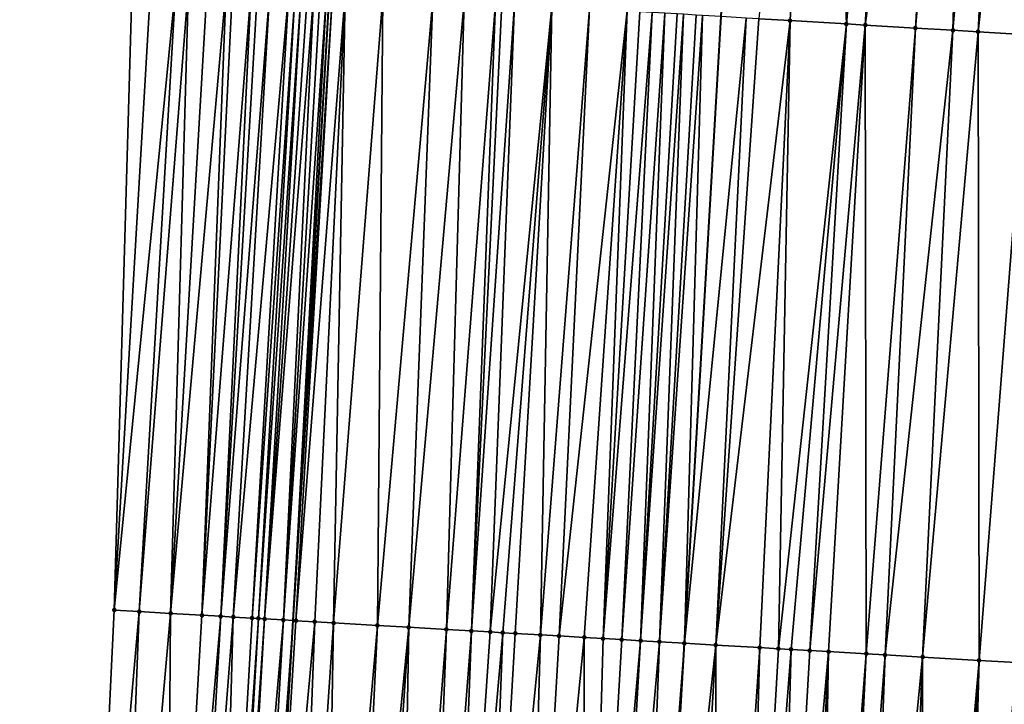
# Model space of a CAD drawing. Header units: feet. Extents: x 2004186 to 2014793, y 836912 to 864902.
# Tile 281 of 656: x 2010704 to 2010736, y 845560 to 845582. Entities that reach past the tile are written whole.
import ezdxf

# ---------------------------------------------------------------- set-up
doc = ezdxf.new("R2010")
doc.units = ezdxf.units.FT
doc.header["$LTSCALE"] = 100
doc.header["$MEASUREMENT"] = 0
for name, color, linetype, lineweight in [('EP_Travel Lane', 5, 'Continuous', 40), ('GPL_Skip Line', 2, 'Continuous', 40), ('Road Shots', 4, 'Continuous', 200), ('Road X-Section', 30, 'Continuous', 13)]:
    doc.layers.add(name, color=color, linetype=linetype, lineweight=lineweight)
doc.layers.add('I-77 SB_MM21-27-Surface-Border', color=7, linetype='Continuous')
doc.layers.add('I-77 SB_MM21-27-Surface-TIN', color=7, linetype='Continuous')

msp = doc.modelspace()

# ---------------------------------------------------------------- linework, layer by layer
at = {"layer": 'EP_Travel Lane'}
msp.add_polyline3d([(2010708.433583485, 845482.8447857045, 423.331041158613), (2010709.603864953, 845502.7657125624, 423.4429845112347), (2010710.740362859, 845522.7330373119, 423.5690305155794), (2010711.876820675, 845542.699657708, 423.6995155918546), (2010713.01924031, 845562.68085148, 423.8258673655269), (2010714.175004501, 845582.669150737, 423.9571467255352), (2010715.337450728, 845602.634751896, 424.0728528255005), (2010716.499916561, 845622.6006898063, 424.1828451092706), (2010717.606310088, 845642.422534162, 424.3100150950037), (2010718.599405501, 845662.2086206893, 424.4149634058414), (2010719.538834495, 845682.1855842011, 424.5395861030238), (2010720.478288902, 845702.1630881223, 424.6516347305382), (2010721.341848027, 845721.9399504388, 424.7503483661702), (2010722.058962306, 845741.7120299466, 424.8488383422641), (2010722.705964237, 845761.7021075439, 425.0050166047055), (2010723.352962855, 845781.692082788, 425.1876852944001)], dxfattribs=at)
at = {"layer": 'GPL_Skip Line'}
msp.add_polyline3d([(2010720.8504467, 845482.1082827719, 423.452665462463), (2010722.03700371, 845502.0505677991, 423.5822297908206), (2010723.18372702, 845522.016981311, 423.7154818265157), (2010724.330414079, 845541.9827636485, 423.8867341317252), (2010725.483367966, 845561.9555772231, 424.0444774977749), (2010726.651727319, 845581.9317195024, 424.1874303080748), (2010727.828989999, 845601.896117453, 424.3596756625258), (2010729.006278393, 845621.8609514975, 424.4757996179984), (2010730.11752413, 845641.7574909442, 424.6070502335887), (2010731.081970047, 845661.6407535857, 424.7523510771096), (2010731.966562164, 845681.6201051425, 424.8907261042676), (2010732.851164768, 845701.5996935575, 425.0427849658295), (2010733.673271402, 845721.480728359, 425.1797850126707), (2010734.369297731, 845741.3621570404, 425.2682750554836), (2010735.00175465, 845761.3516280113, 425.4473056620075), (2010735.63421341, 845781.3411571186, 425.6421618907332)], dxfattribs=at)
at = {"layer": 'I-77 SB_MM21-27-Surface-Border', "color": 3, "linetype": 'ByBlock', "lineweight": -2}
msp.add_polyline3d([(2010704.302425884, 845483.090605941, 423.1922684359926), (2010705.464752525, 845503.0045661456, 423.2964426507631), (2010706.411845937, 845522.9831623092, 423.4094223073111), (2010706.360537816, 845543.0182831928, 423.4942411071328), (2010707.314213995, 845563.0139898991, 423.6085658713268), (2010707.884048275, 845583.0421054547, 423.7135788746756), (2010708.661470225, 845603.0302174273, 423.8337783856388), (2010709.838233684, 845622.9953793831, 423.9527447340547), (2010710.747771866, 845642.7875953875, 424.0752631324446), (2010711.919909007, 845662.5127972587, 424.1972933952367), (2010713.024114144, 845682.4822968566, 424.3210133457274), (2010714.328141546, 845702.4433457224, 424.4318782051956), (2010715.342124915, 845722.1633961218, 424.5393728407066), (2010716.787004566, 845741.861752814, 424.6830599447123), (2010717.549640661, 845761.8488889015, 424.8390908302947), (2010717.712514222, 845781.8529040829, 425.009159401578)], dxfattribs=at)
at = {"layer": 'I-77 SB_MM21-27-Surface-TIN', "color": 128, "linetype": 'ByBlock', "lineweight": -2}
for points in [[(2010729.824469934, 845601.7782331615, 424.3921977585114), (2010727.849137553, 845581.8609070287, 424.2140481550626), (2010728.847399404, 845581.8019724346, 424.2248929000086)], [(2010729.824469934, 845601.7782331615, 424.3921977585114), (2010728.847399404, 845581.8019724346, 424.2248929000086), (2010730.644265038, 845581.695793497, 424.2553498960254)], [(2010732.419944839, 845601.6249030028, 424.434591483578), (2010729.824469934, 845601.7782331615, 424.3921977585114), (2010730.644265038, 845581.695793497, 424.2553498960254)], [(2010732.419944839, 845601.6249030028, 424.434591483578), (2010730.644265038, 845581.695793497, 424.2553498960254), (2010731.243221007, 845581.660413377, 424.2640474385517)], [(2010734.017159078, 845601.5305275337, 424.4629178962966), (2010732.419944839, 845601.6249030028, 424.434591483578), (2010731.243221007, 845581.660413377, 424.2640474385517)], [(2010734.017159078, 845601.5305275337, 424.4629178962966), (2010731.243221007, 845581.660413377, 424.2640474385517), (2010732.840433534, 845581.5660088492, 424.2937506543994)], [(2010734.616115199, 845601.4951499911, 424.4719319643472), (2010734.017159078, 845601.5305275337, 424.4629178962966), (2010732.840433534, 845581.5660088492, 424.2937506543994)], [(2010734.616115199, 845601.4951499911, 424.4719319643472), (2010732.840433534, 845581.5660088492, 424.2937506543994), (2010734.038347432, 845581.4952818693, 424.3073828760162)], [(2010735.814023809, 845601.4243332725, 424.4974367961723), (2010734.616115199, 845601.4951499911, 424.4719319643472), (2010734.038347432, 845581.4952818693, 424.3073828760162)], [(2010735.814023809, 845601.4243332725, 424.4974367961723), (2010734.038347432, 845581.4952818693, 424.3073828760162), (2010734.836955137, 845581.4481040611, 424.3194677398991)], [(2010737.01193293, 845601.3535252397, 424.5218879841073), (2010735.814023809, 845601.4243332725, 424.4974367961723), (2010734.836955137, 845581.4481040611, 424.3194677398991)], [(2010737.01193293, 845601.3535252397, 424.5218879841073), (2010734.836955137, 845581.4481040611, 424.3194677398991), (2010736.434167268, 845581.3536928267, 424.3499297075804)], [(2010708.482994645, 845583.0065624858, 423.7407000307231), (2010707.884048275, 845583.0421054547, 423.7135788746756), (2010707.314213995, 845563.0139898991, 423.6085658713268)], [(2010709.281592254, 845582.9592133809, 423.7721642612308), (2010708.482994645, 845583.0065624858, 423.7407000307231), (2010707.314213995, 845563.0139898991, 423.6085658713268)], [(2010709.281592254, 845582.9592133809, 423.7721642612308), (2010707.314213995, 845563.0139898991, 423.6085658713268), (2010708.112853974, 845562.9673608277, 423.6383250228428)], [(2010709.680893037, 845582.9355724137, 423.7840967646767), (2010709.281592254, 845582.9592133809, 423.7721642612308), (2010708.112853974, 845562.9673608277, 423.6383250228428)], [(2010709.680893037, 845582.9355724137, 423.7840967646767), (2010708.112853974, 845562.9673608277, 423.6383250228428), (2010709.111150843, 845562.9090209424, 423.6809120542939)], [(2010710.2798396, 845582.9000327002, 423.8108496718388), (2010709.680893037, 845582.9355724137, 423.7840967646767), (2010709.111150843, 845562.9090209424, 423.6809120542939)], [(2010710.878787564, 845582.864516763, 423.8349126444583), (2010710.2798396, 845582.9000327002, 423.8108496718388), (2010709.111150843, 845562.9090209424, 423.6809120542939)], [(2010710.878787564, 845582.864516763, 423.8349126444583), (2010709.111150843, 845562.9090209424, 423.6809120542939), (2010710.109451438, 845562.8507453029, 423.7170343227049)], [(2010711.078436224, 845582.8526669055, 423.844202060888), (2010710.878787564, 845582.864516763, 423.8349126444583), (2010710.109451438, 845562.8507453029, 423.7170343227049)], [(2010711.677387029, 845582.8171991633, 423.8628125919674), (2010711.078436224, 845582.8526669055, 423.844202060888), (2010710.109451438, 845562.8507453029, 423.7170343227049)], [(2010711.677387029, 845582.8171991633, 423.8628125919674), (2010710.109451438, 845562.8507453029, 423.7170343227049), (2010710.708432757, 845562.8157964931, 423.7370399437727)], [(2010711.877036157, 845582.8053572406, 423.8712043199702), (2010711.677387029, 845582.8171991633, 423.8628125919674), (2010710.708432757, 845562.8157964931, 423.7370399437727)], [(2010712.276331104, 845582.7816172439, 423.8943403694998), (2010711.877036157, 845582.8053572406, 423.8712043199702), (2010710.708432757, 845562.8157964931, 423.7370399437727)], [(2010712.276331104, 845582.7816172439, 423.8943403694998), (2010710.708432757, 845562.8157964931, 423.7370399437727), (2010711.107749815, 845562.7924314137, 423.7570054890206)], [(2010712.875270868, 845582.7459621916, 423.9341419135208), (2010712.276331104, 845582.7816172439, 423.8943403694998), (2010711.107749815, 845562.7924314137, 423.7570054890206)], [(2010712.875270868, 845582.7459621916, 423.9341419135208), (2010711.107749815, 845562.7924314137, 423.7570054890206), (2010711.70672384, 845562.7573568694, 423.7896631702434)], [(2010713.074919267, 845582.7341078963, 423.9439333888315), (2010712.875270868, 845582.7459621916, 423.9341419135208), (2010711.70672384, 845562.7573568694, 423.7896631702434)], [(2010713.074919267, 845582.7341078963, 423.9439333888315), (2010711.70672384, 845562.7573568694, 423.7896631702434), (2010711.906382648, 845562.745679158, 423.7991600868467)], [(2010713.274568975, 845582.7222758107, 423.951212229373), (2010713.074919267, 845582.7341078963, 423.9439333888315), (2010711.906382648, 845562.745679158, 423.7991600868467)], [(2010713.274568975, 845582.7222758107, 423.951212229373), (2010711.906382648, 845562.745679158, 423.7991600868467), (2010712.106042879, 845562.7340259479, 423.8061915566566)], [(2010713.474219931, 845582.7104648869, 423.9560969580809), (2010713.274568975, 845582.7222758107, 423.951212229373), (2010712.106042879, 845562.7340259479, 423.8061915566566)], [(2010713.673872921, 845582.6986884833, 423.9570762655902), (2010713.474219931, 845582.7104648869, 423.9560969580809), (2010712.106042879, 845562.7340259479, 423.8061915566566)], [(2010713.673872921, 845582.6986884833, 423.9570762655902), (2010712.106042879, 845562.7340259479, 423.8061915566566), (2010712.705029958, 845562.6991764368, 423.8162052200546)], [(2010713.873527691, 845582.6869422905, 423.9546377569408), (2010713.673872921, 845582.6986884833, 423.9570762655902), (2010712.705029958, 845562.6991764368, 423.8162052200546)], [(2010714.073181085, 845582.6751727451, 423.9548411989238), (2010713.873527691, 845582.6869422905, 423.9546377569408), (2010712.705029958, 845562.6991764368, 423.8162052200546)], [(2010714.073181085, 845582.6751727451, 423.9548411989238), (2010712.705029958, 845562.6991764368, 423.8162052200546), (2010713.01924031, 845562.68085148, 423.8258673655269)], [(2010714.073181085, 845582.6751727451, 423.9548411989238), (2010713.01924031, 845562.68085148, 423.8258673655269), (2010714.175004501, 845582.669150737, 423.9571467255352)], [(2010714.27283223, 845582.6633650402, 423.9593617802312), (2010714.175004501, 845582.669150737, 423.9571467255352), (2010713.01924031, 845562.68085148, 423.8258673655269)], [(2010714.27283223, 845582.6633650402, 423.9593617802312), (2010713.01924031, 845562.68085148, 423.8258673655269), (2010713.104351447, 845562.6758877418, 423.8284845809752)], [(2010714.672131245, 845582.6396940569, 423.9746900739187), (2010714.27283223, 845582.6633650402, 423.9593617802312), (2010713.104351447, 845562.6758877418, 423.8284845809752)], [(2010714.672131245, 845582.6396940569, 423.9746900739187), (2010713.104351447, 845562.6758877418, 423.8284845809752), (2010713.703331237, 845562.6409125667, 423.8511431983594)], [(2010714.672131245, 845582.6396940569, 423.9746900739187), (2010713.703331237, 845562.6409125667, 423.8511431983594), (2010714.302315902, 845562.6060214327, 423.8653451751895)], [(2010715.870040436, 845582.5688872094, 423.997357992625), (2010714.672131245, 845582.6396940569, 423.9746900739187), (2010714.302315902, 845562.6060214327, 423.8653451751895)], [(2010715.870040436, 845582.5688872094, 423.997357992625), (2010714.302315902, 845562.6060214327, 423.8653451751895), (2010715.699954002, 845562.5247331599, 423.8859680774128)], [(2010717.46725486, 845582.4745148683, 424.0234198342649), (2010715.870040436, 845582.5688872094, 423.997357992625), (2010715.699954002, 845562.5247331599, 423.8859680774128)], [(2010717.46725486, 845582.4745148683, 424.0234198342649), (2010715.699954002, 845562.5247331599, 423.8859680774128), (2010716.698268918, 845562.466704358, 423.8972522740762)], [(2010718.465511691, 845582.415495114, 424.0438990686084), (2010717.46725486, 845582.4745148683, 424.0234198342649), (2010716.698268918, 845562.466704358, 423.8972522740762)], [(2010718.465511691, 845582.415495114, 424.0438990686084), (2010716.698268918, 845562.466704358, 423.8972522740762), (2010717.896243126, 845562.3970061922, 423.9171934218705)], [(2010719.463772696, 845582.3565461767, 424.0563665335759), (2010718.465511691, 845582.415495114, 424.0438990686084), (2010717.896243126, 845562.3970061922, 423.9171934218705)], [(2010719.463772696, 845582.3565461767, 424.0563665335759), (2010717.896243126, 845562.3970061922, 423.9171934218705), (2010718.694894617, 845562.350575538, 423.9269868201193)], [(2010719.663425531, 845582.3447671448, 424.0576432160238), (2010719.463772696, 845582.3565461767, 424.0563665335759), (2010718.694894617, 845562.350575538, 423.9269868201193)], [(2010720.062728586, 845582.3211647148, 424.0652158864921), (2010719.663425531, 845582.3447671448, 424.0576432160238), (2010718.694894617, 845562.350575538, 423.9269868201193)], [(2010720.062728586, 845582.3211647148, 424.0652158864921), (2010718.694894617, 845562.350575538, 423.9269868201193), (2010719.293883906, 845562.3157641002, 423.9331693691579)], [(2010721.260642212, 845582.2504330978, 424.079372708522), (2010720.062728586, 845582.3211647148, 424.0652158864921), (2010719.293883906, 845562.3157641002, 423.9331693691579)], [(2010721.260642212, 845582.2504330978, 424.079372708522), (2010719.293883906, 845562.3157641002, 423.9331693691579), (2010719.693209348, 845562.2925435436, 423.9385922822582)], [(2010721.260642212, 845582.2504330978, 424.079372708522), (2010719.693209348, 845562.2925435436, 423.9385922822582), (2010720.092535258, 845562.2693310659, 423.9432022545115)], [(2010721.260642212, 845582.2504330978, 424.079372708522), (2010720.092535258, 845562.2693310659, 423.9432022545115), (2010720.891183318, 845562.2228412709, 423.9589467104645)], [(2010722.458549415, 845582.179592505, 424.1058583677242), (2010721.260642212, 845582.2504330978, 424.079372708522), (2010720.891183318, 845562.2228412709, 423.9589467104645)], [(2010722.458549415, 845582.179592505, 424.1058583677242), (2010720.891183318, 845562.2228412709, 423.9589467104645), (2010721.490170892, 845562.1880002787, 423.9681031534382)], [(2010723.656459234, 845582.108796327, 424.1273191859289), (2010722.458549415, 845582.179592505, 424.1058583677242), (2010721.490170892, 845562.1880002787, 423.9681031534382)], [(2010723.656459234, 845582.108796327, 424.1273191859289), (2010721.490170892, 845562.1880002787, 423.9681031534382), (2010722.288820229, 845562.1415325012, 423.9816320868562)], [(2010723.656459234, 845582.108796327, 424.1273191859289), (2010722.288820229, 845562.1415325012, 423.9816320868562), (2010722.887809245, 845562.1067163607, 423.9882878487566)], [(2010724.055763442, 845582.085213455, 424.1326791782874), (2010723.656459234, 845582.108796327, 424.1273191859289), (2010722.887809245, 845562.1067163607, 423.9882878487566)], [(2010724.455064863, 845582.0615832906, 424.1433895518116), (2010724.055763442, 845582.085213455, 424.1326791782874), (2010722.887809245, 845562.1067163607, 423.9882878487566)], [(2010724.455064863, 845582.0615832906, 424.1433895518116), (2010722.887809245, 845562.1067163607, 423.9882878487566), (2010723.486795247, 845562.0718482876, 424.000169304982)], [(2010724.854367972, 845582.0379817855, 424.1508575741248), (2010724.455064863, 845582.0615832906, 424.1433895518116), (2010723.486795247, 845562.0718482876, 424.000169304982)], [(2010724.854367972, 845582.0379817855, 424.1508575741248), (2010723.486795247, 845562.0718482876, 424.000169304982), (2010724.085779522, 845562.0369504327, 424.0150475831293)], [(2010725.253668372, 845582.0143343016, 424.1635273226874), (2010724.854367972, 845582.0379817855, 424.1508575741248), (2010724.085779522, 845562.0369504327, 424.0150475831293)], [(2010725.453319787, 845582.0025311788, 424.1675295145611), (2010725.253668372, 845582.0143343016, 424.1635273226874), (2010724.085779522, 845562.0369504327, 424.0150475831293)], [(2010725.453319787, 845582.0025311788, 424.1675295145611), (2010724.085779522, 845562.0369504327, 424.0150475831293), (2010724.684767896, 845562.0021232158, 424.0228178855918)], [(2010725.852626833, 845581.9789964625, 424.1674414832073), (2010725.453319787, 845582.0025311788, 424.1675295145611), (2010724.684767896, 845562.0021232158, 424.0228178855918)], [(2010726.052278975, 845581.9672056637, 424.17004940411), (2010725.852626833, 845581.9789964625, 424.1674414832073), (2010724.684767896, 845562.0021232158, 424.0228178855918)], [(2010726.052278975, 845581.9672056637, 424.17004940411), (2010724.684767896, 845562.0021232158, 424.0228178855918), (2010725.483367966, 845561.9555772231, 424.0444774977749)], [(2010726.651230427, 845581.9317489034, 424.1874174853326), (2010726.052278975, 845581.9672056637, 424.17004940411), (2010725.483367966, 845561.9555772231, 424.0444774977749)], [(2010726.651230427, 845581.9317489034, 424.1874174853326), (2010725.483367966, 845561.9555772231, 424.0444774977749), (2010726.651727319, 845581.9317195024, 424.1874303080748)], [(2010727.44983369, 845581.8844957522, 424.208026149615), (2010726.651727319, 845581.9317195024, 424.1874303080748), (2010725.483367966, 845561.9555772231, 424.0444774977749)], [(2010727.44983369, 845581.8844957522, 424.208026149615), (2010725.483367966, 845561.9555772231, 424.0444774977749), (2010726.481726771, 845561.8975339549, 424.0569571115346)], [(2010727.849137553, 845581.8609070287, 424.2140481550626), (2010727.44983369, 845581.8844957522, 424.208026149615), (2010726.481726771, 845561.8975339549, 424.0569571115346)], [(2010728.847399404, 845581.8019724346, 424.2248929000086), (2010727.849137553, 845581.8609070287, 424.2140481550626), (2010726.481726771, 845561.8975339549, 424.0569571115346)], [(2010728.847399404, 845581.8019724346, 424.2248929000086), (2010726.481726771, 845561.8975339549, 424.0569571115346), (2010727.879368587, 845561.8163097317, 424.0711349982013)], [(2010728.847399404, 845581.8019724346, 424.2248929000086), (2010727.879368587, 845561.8163097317, 424.0711349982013), (2010728.478355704, 845561.7814608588, 424.0810844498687)], [(2010730.644265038, 845581.695793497, 424.2553498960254), (2010728.847399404, 845581.8019724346, 424.2248929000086), (2010728.478355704, 845561.7814608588, 424.0810844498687)], [(2010730.644265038, 845581.695793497, 424.2553498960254), (2010728.478355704, 845561.7814608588, 424.0810844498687), (2010728.877682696, 845561.7582670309, 424.0838177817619)], [(2010730.644265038, 845581.695793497, 424.2553498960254), (2010728.877682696, 845561.7582670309, 424.0838177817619), (2010729.476670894, 845561.7234367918, 424.0918922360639)], [(2010731.243221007, 845581.660413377, 424.2640474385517), (2010730.644265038, 845581.695793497, 424.2553498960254), (2010729.476670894, 845561.7234367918, 424.0918922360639)], [(2010731.243221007, 845581.660413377, 424.2640474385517), (2010729.476670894, 845561.7234367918, 424.0918922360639), (2010730.075659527, 845561.6886140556, 424.0992116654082)], [(2010731.243221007, 845581.660413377, 424.2640474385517), (2010730.075659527, 845561.6886140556, 424.0992116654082), (2010731.273632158, 845561.6188886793, 424.12189088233)], [(2010732.840433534, 845581.5660088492, 424.2937506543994), (2010731.243221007, 845581.660413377, 424.2640474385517), (2010731.273632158, 845561.6188886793, 424.12189088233)], [(2010732.840433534, 845581.5660088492, 424.2937506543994), (2010731.273632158, 845561.6188886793, 424.12189088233), (2010731.872621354, 845561.5840756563, 424.1282329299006)], [(2010734.038347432, 845581.4952818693, 424.3073828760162), (2010732.840433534, 845581.5660088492, 424.2937506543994), (2010731.872621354, 845561.5840756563, 424.1282329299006)], [(2010734.038347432, 845581.4952818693, 424.3073828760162), (2010731.872621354, 845561.5840756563, 424.1282329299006), (2010733.070599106, 845561.5144385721, 424.1420277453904)], [(2010734.836955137, 845581.4481040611, 424.3194677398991), (2010734.038347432, 845581.4952818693, 424.3073828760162), (2010733.070599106, 845561.5144385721, 424.1420277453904)], [(2010734.836955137, 845581.4481040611, 424.3194677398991), (2010733.070599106, 845561.5144385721, 424.1420277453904), (2010734.867562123, 845561.4099206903, 424.1689844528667)], [(2010736.434167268, 845581.3536928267, 424.3499297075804), (2010734.836955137, 845581.4481040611, 424.3194677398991), (2010734.867562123, 845561.4099206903, 424.1689844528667)], [(2010736.434167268, 845581.3536928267, 424.3499297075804), (2010734.867562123, 845561.4099206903, 424.1689844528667), (2010736.065535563, 845561.3402092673, 424.1902596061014)], [(2010708.112853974, 845562.9673608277, 423.6383250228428), (2010707.314213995, 845563.0139898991, 423.6085658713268), (2010706.360537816, 845543.0182831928, 423.4942411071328)], [(2010708.112853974, 845562.9673608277, 423.6383250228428), (2010706.360537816, 845543.0182831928, 423.4942411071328), (2010707.358873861, 845542.9606182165, 423.5314124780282)], [(2010709.111150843, 845562.9090209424, 423.6809120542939), (2010708.112853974, 845562.9673608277, 423.6383250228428), (2010707.358873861, 845542.9606182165, 423.5314124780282)], [(2010709.111150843, 845562.9090209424, 423.6809120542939), (2010707.358873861, 845542.9606182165, 423.5314124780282), (2010708.956210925, 845542.8683436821, 423.5920890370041)], [(2010710.109451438, 845562.8507453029, 423.7170343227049), (2010709.111150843, 845562.9090209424, 423.6809120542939), (2010708.956210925, 845542.8683436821, 423.5920890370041)], [(2010710.708432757, 845562.8157964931, 423.7370399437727), (2010710.109451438, 845562.8507453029, 423.7170343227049), (2010708.956210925, 845542.8683436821, 423.5920890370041)], [(2010710.708432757, 845562.8157964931, 423.7370399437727), (2010708.956210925, 845542.8683436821, 423.5920890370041), (2010709.555209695, 845542.833694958, 423.6200484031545)], [(2010711.107749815, 845562.7924314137, 423.7570054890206), (2010710.708432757, 845562.8157964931, 423.7370399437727), (2010709.555209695, 845542.833694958, 423.6200484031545)], [(2010711.107749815, 845562.7924314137, 423.7570054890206), (2010709.555209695, 845542.833694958, 423.6200484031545), (2010710.553538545, 845542.7759047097, 423.6714664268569)], [(2010711.70672384, 845562.7573568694, 423.7896631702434), (2010711.107749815, 845562.7924314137, 423.7570054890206), (2010710.553538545, 845542.7759047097, 423.6714664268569)], [(2010711.906382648, 845562.745679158, 423.7991600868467), (2010711.70672384, 845562.7573568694, 423.7896631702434), (2010710.553538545, 845542.7759047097, 423.6714664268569)], [(2010711.906382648, 845562.745679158, 423.7991600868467), (2010710.553538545, 845542.7759047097, 423.6714664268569), (2010710.753205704, 845542.7643708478, 423.6789992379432)], [(2010712.106042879, 845562.7340259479, 423.8061915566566), (2010711.906382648, 845562.745679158, 423.7991600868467), (2010710.753205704, 845542.7643708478, 423.6789992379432)], [(2010712.106042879, 845562.7340259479, 423.8061915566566), (2010710.753205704, 845542.7643708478, 423.6789992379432), (2010710.952873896, 845542.7528549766, 423.6844860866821)], [(2010712.705029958, 845562.6991764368, 423.8162052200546), (2010712.106042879, 845562.7340259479, 423.8061915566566), (2010710.952873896, 845542.7528549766, 423.6844860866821)], [(2010712.705029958, 845562.6991764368, 423.8162052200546), (2010710.952873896, 845542.7528549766, 423.6844860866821), (2010711.551882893, 845542.7183843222, 423.6921943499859)], [(2010712.705029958, 845562.6991764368, 423.8162052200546), (2010711.551882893, 845542.7183843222, 423.6921943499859), (2010713.01924031, 845562.68085148, 423.8258673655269)], [(2010711.551882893, 845542.7183843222, 423.6921943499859), (2010711.876820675, 845542.699657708, 423.6995155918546), (2010713.01924031, 845562.68085148, 423.8258673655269)], [(2010713.104351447, 845562.6758877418, 423.8284845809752), (2010713.01924031, 845562.68085148, 423.8258673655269), (2010711.876820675, 845542.699657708, 423.6995155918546)], [(2010713.703331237, 845562.6409125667, 423.8511431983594), (2010713.104351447, 845562.6758877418, 423.8284845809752), (2010711.876820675, 845542.699657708, 423.6995155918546)], [(2010713.703331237, 845562.6409125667, 423.8511431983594), (2010711.876820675, 845542.699657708, 423.6995155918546), (2010712.949563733, 845542.6378340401, 423.7236857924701)], [(2010714.302315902, 845562.6060214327, 423.8653451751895), (2010713.703331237, 845562.6409125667, 423.8511431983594), (2010712.949563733, 845542.6378340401, 423.7236857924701)], [(2010714.302315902, 845562.6060214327, 423.8653451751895), (2010712.949563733, 845542.6378340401, 423.7236857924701), (2010713.947909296, 845542.580334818, 423.7420066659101)], [(2010715.699954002, 845562.5247331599, 423.8859680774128), (2010714.302315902, 845562.6060214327, 423.8653451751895), (2010713.947909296, 845542.580334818, 423.7420066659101)], [(2010715.699954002, 845562.5247331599, 423.8859680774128), (2010713.947909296, 845542.580334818, 423.7420066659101), (2010714.746588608, 845542.5343852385, 423.7510000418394)], [(2010716.698268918, 845562.466704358, 423.8972522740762), (2010715.699954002, 845562.5247331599, 423.8859680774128), (2010714.746588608, 845542.5343852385, 423.7510000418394)], [(2010716.698268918, 845562.466704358, 423.8972522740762), (2010714.746588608, 845542.5343852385, 423.7510000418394), (2010715.345599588, 845542.4999491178, 423.7547809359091)], [(2010716.698268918, 845562.466704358, 423.8972522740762), (2010715.345599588, 845542.4999491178, 423.7547809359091), (2010716.34394648, 845542.4424730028, 423.7704739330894)], [(2010717.896243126, 845562.3970061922, 423.9171934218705), (2010716.698268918, 845562.466704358, 423.8972522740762), (2010716.34394648, 845542.4424730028, 423.7704739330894)], [(2010717.896243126, 845562.3970061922, 423.9171934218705), (2010716.34394648, 845542.4424730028, 423.7704739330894), (2010717.142624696, 845542.3965043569, 423.7816356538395)], [(2010718.694894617, 845562.350575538, 423.9269868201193), (2010717.896243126, 845562.3970061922, 423.9171934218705), (2010717.142624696, 845542.3965043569, 423.7816356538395)], [(2010718.694894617, 845562.350575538, 423.9269868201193), (2010717.142624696, 845542.3965043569, 423.7816356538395), (2010717.941302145, 845542.3505223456, 423.7943173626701)], [(2010719.293883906, 845562.3157641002, 423.9331693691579), (2010718.694894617, 845562.350575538, 423.9269868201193), (2010717.941302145, 845542.3505223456, 423.7943173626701)], [(2010719.693209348, 845562.2925435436, 423.9385922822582), (2010719.293883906, 845562.3157641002, 423.9331693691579), (2010717.941302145, 845542.3505223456, 423.7943173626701)], [(2010719.693209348, 845562.2925435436, 423.9385922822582), (2010717.941302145, 845542.3505223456, 423.7943173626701), (2010718.939651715, 845542.2930928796, 423.8047051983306)], [(2010720.092535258, 845562.2693310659, 423.9432022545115), (2010719.693209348, 845562.2925435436, 423.9385922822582), (2010718.939651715, 845542.2930928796, 423.8047051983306)], [(2010720.891183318, 845562.2228412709, 423.9589467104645), (2010720.092535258, 845562.2693310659, 423.9432022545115), (2010718.939651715, 845542.2930928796, 423.8047051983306)], [(2010720.891183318, 845562.2228412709, 423.9589467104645), (2010718.939651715, 845542.2930928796, 423.8047051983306), (2010720.337338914, 845542.2126533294, 423.8236035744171)], [(2010721.490170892, 845562.1880002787, 423.9681031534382), (2010720.891183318, 845562.2228412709, 423.9589467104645), (2010720.337338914, 845542.2126533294, 423.8236035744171)], [(2010722.288820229, 845562.1415325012, 423.9816320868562), (2010721.490170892, 845562.1880002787, 423.9681031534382), (2010720.337338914, 845542.2126533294, 423.8236035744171)], [(2010722.288820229, 845562.1415325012, 423.9816320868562), (2010720.337338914, 845542.2126533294, 423.8236035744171), (2010722.334031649, 845542.0976828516, 423.8570648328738)], [(2010722.887809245, 845562.1067163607, 423.9882878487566), (2010722.288820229, 845562.1415325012, 423.9816320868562), (2010722.334031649, 845542.0976828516, 423.8570648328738)], [(2010723.486795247, 845562.0718482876, 424.000169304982), (2010722.887809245, 845562.1067163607, 423.9882878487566), (2010722.334031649, 845542.0976828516, 423.8570648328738)], [(2010724.085779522, 845562.0369504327, 424.0150475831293), (2010723.486795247, 845562.0718482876, 424.000169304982), (2010722.334031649, 845542.0976828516, 423.8570648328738)], [(2010724.085779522, 845562.0369504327, 424.0150475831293), (2010722.334031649, 845542.0976828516, 423.8570648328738), (2010722.933038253, 845542.0631705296, 423.8695117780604)], [(2010724.684767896, 845562.0021232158, 424.0228178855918), (2010724.085779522, 845562.0369504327, 424.0150475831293), (2010722.933038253, 845542.0631705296, 423.8695117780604)], [(2010724.684767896, 845562.0021232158, 424.0228178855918), (2010722.933038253, 845542.0631705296, 423.8695117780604), (2010723.931387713, 845542.0057391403, 423.8801183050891)], [(2010724.684767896, 845562.0021232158, 424.0228178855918), (2010723.931387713, 845542.0057391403, 423.8801183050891), (2010725.483367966, 845561.9555772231, 424.0444774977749)], [(2010723.931387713, 845542.0057391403, 423.8801183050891), (2010724.330414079, 845541.9827636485, 423.8867341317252), (2010725.483367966, 845561.9555772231, 424.0444774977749)], [(2010726.481726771, 845561.8975339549, 424.0569571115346), (2010725.483367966, 845561.9555772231, 424.0444774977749), (2010724.330414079, 845541.9827636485, 423.8867341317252)], [(2010726.481726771, 845561.8975339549, 424.0569571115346), (2010724.330414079, 845541.9827636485, 423.8867341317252), (2010725.329072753, 845541.9252619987, 423.9032918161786)], [(2010726.481726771, 845561.8975339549, 424.0569571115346), (2010725.329072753, 845541.9252619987, 423.9032918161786), (2010726.52709301, 845541.8563600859, 423.9142279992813)], [(2010727.879368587, 845561.8163097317, 424.0711349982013), (2010726.481726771, 845561.8975339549, 424.0569571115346), (2010726.52709301, 845541.8563600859, 423.9142279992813)], [(2010727.879368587, 845561.8163097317, 424.0711349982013), (2010726.52709301, 845541.8563600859, 423.9142279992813), (2010727.32577386, 845541.8104373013, 423.9201740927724)], [(2010728.478355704, 845561.7814608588, 424.0810844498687), (2010727.879368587, 845561.8163097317, 424.0711349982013), (2010727.32577386, 845541.8104373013, 423.9201740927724)], [(2010728.877682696, 845561.7582670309, 424.0838177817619), (2010728.478355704, 845561.7814608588, 424.0810844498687), (2010727.32577386, 845541.8104373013, 423.9201740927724)], [(2010728.877682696, 845561.7582670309, 424.0838177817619), (2010727.32577386, 845541.8104373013, 423.9201740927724), (2010728.324122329, 845541.7529886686, 423.9327416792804)], [(2010729.476670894, 845561.7234367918, 424.0918922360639), (2010728.877682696, 845561.7582670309, 424.0838177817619), (2010728.324122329, 845541.7529886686, 423.9327416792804)], [(2010730.075659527, 845561.6886140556, 424.0992116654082), (2010729.476670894, 845561.7234367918, 424.0918922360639), (2010728.324122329, 845541.7529886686, 423.9327416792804)], [(2010730.075659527, 845561.6886140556, 424.0992116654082), (2010728.324122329, 845541.7529886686, 423.9327416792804), (2010729.12280086, 845541.7070254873, 423.9432819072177)], [(2010730.075659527, 845561.6886140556, 424.0992116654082), (2010729.12280086, 845541.7070254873, 423.9432819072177), (2010729.721809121, 845541.6725420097, 423.9524485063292)], [(2010731.273632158, 845561.6188886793, 424.12189088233), (2010730.075659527, 845561.6886140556, 424.0992116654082), (2010729.721809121, 845541.6725420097, 423.9524485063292)], [(2010731.273632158, 845561.6188886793, 424.12189088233), (2010729.721809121, 845541.6725420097, 423.9524485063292), (2010730.320820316, 845541.6381096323, 423.9558036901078)], [(2010731.872621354, 845561.5840756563, 424.1282329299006), (2010731.273632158, 845561.6188886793, 424.12189088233), (2010730.320820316, 845541.6381096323, 423.9558036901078)], [(2010731.872621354, 845561.5840756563, 424.1282329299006), (2010730.320820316, 845541.6381096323, 423.9558036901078), (2010731.119498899, 845541.5921473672, 423.9662397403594)], [(2010733.070599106, 845561.5144385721, 424.1420277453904), (2010731.872621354, 845561.5840756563, 424.1282329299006), (2010731.119498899, 845541.5921473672, 423.9662397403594)], [(2010733.070599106, 845561.5144385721, 424.1420277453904), (2010731.119498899, 845541.5921473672, 423.9662397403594), (2010732.317519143, 845541.5232452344, 423.9772009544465)], [(2010733.070599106, 845561.5144385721, 424.1420277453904), (2010732.317519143, 845541.5232452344, 423.9772009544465), (2010733.116196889, 845541.477268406, 423.9892932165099)], [(2010734.867562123, 845561.4099206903, 424.1689844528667), (2010733.070599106, 845561.5144385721, 424.1420277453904), (2010733.116196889, 845541.477268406, 423.9892932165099)], [(2010734.867562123, 845561.4099206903, 424.1689844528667), (2010733.116196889, 845541.477268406, 423.9892932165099), (2010733.715205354, 845541.4427884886, 423.9980549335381)], [(2010734.867562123, 845561.4099206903, 424.1689844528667), (2010733.715205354, 845541.4427884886, 423.9980549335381), (2010734.314211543, 845541.4082689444, 424.0113231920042)], [(2010736.065535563, 845561.3402092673, 424.1902596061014), (2010734.867562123, 845561.4099206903, 424.1689844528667), (2010734.314211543, 845541.4082689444, 424.0113231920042)], [(2010736.065535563, 845561.3402092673, 424.1902596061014), (2010734.314211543, 845541.4082689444, 424.0113231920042), (2010735.711899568, 845541.3278437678, 424.028586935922)]]:
    msp.add_3dface(points, dxfattribs=at)
at = {"layer": 'Road Shots', "lineweight": 100}
for p in [(2010728.847399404, 845581.8019724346, 424.2248929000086), (2010730.644265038, 845581.695793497, 424.2553498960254), (2010731.243221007, 845581.660413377, 424.2640474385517), (2010732.840433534, 845581.5660088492, 424.2937506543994), (2010734.038347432, 845581.4952818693, 424.3073828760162), (2010734.836955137, 845581.4481040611, 424.3194677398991), (2010707.314213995, 845563.0139898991, 423.6085658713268), (2010708.112853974, 845562.9673608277, 423.6383250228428), (2010709.111150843, 845562.9090209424, 423.6809120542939), (2010710.109451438, 845562.8507453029, 423.7170343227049), (2010710.708432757, 845562.8157964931, 423.7370399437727), (2010711.107749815, 845562.7924314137, 423.7570054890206), (2010711.70672384, 845562.7573568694, 423.7896631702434), (2010711.906382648, 845562.745679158, 423.7991600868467), (2010712.106042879, 845562.7340259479, 423.8061915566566), (2010712.705029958, 845562.6991764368, 423.8162052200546), (2010713.104351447, 845562.6758877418, 423.8284845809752), (2010713.703331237, 845562.6409125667, 423.8511431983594), (2010714.302315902, 845562.6060214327, 423.8653451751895), (2010715.699954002, 845562.5247331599, 423.8859680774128), (2010716.698268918, 845562.466704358, 423.8972522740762), (2010717.896243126, 845562.3970061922, 423.9171934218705), (2010718.694894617, 845562.350575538, 423.9269868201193), (2010719.293883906, 845562.3157641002, 423.9331693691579), (2010719.693209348, 845562.2925435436, 423.9385922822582), (2010720.092535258, 845562.2693310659, 423.9432022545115), (2010720.891183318, 845562.2228412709, 423.9589467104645), (2010721.490170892, 845562.1880002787, 423.9681031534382), (2010722.288820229, 845562.1415325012, 423.9816320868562), (2010722.887809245, 845562.1067163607, 423.9882878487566), (2010723.486795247, 845562.0718482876, 424.000169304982), (2010724.085779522, 845562.0369504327, 424.0150475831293), (2010724.684767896, 845562.0021232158, 424.0228178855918), (2010725.483412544, 845561.9555746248, 424.0444787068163), (2010726.481726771, 845561.8975339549, 424.0569571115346), (2010727.879368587, 845561.8163097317, 424.0711349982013), (2010728.478355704, 845561.7814608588, 424.0810844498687), (2010728.877682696, 845561.7582670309, 424.0838177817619), (2010729.476670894, 845561.7234367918, 424.0918922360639), (2010730.075659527, 845561.6886140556, 424.0992116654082), (2010731.273632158, 845561.6188886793, 424.12189088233), (2010731.872621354, 845561.5840756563, 424.1282329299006), (2010733.070599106, 845561.5144385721, 424.1420277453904), (2010734.867562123, 845561.4099206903, 424.1689844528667)]:
    msp.add_point(p, dxfattribs=at)
at = {"layer": 'Road X-Section', "extrusion": (0.05883642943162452, 0.9982283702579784, 0.008854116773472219), "elevation": 962391.6061756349, "flags": 128}
msp.add_lwpolyline([(-1957471.297033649, -8097.731502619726), (-1957471.897033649, -8097.70438040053), (-1957472.697033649, -8097.672914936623), (-1957473.09703365, -8097.660981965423), (-1957473.697033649, -8097.63422800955), (-1957474.297033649, -8097.610164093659), (-1957474.497033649, -8097.600874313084), (-1957475.097033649, -8097.582263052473), (-1957475.297033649, -8097.573870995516), (-1957475.697033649, -8097.550734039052), (-1957476.297033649, -8097.510930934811), (-1957476.497033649, -8097.501139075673), (-1957476.697033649, -8097.493859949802), (-1957476.897033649, -8097.488975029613), (-1957477.097033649, -8097.487995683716), (-1957477.297033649, -8097.490434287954), (-1957477.497033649, -8097.490230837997), (-1957477.697033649, -8097.485710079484), (-1957478.097033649, -8097.470381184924), (-1957479.297033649, -8097.447712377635), (-1957480.897033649, -8097.421649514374), (-1957481.897033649, -8097.401169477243), (-1957482.897033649, -8097.388701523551), (-1957483.097033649, -8097.387424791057), (-1957483.497033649, -8097.37985182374), (-1957484.69703365, -8097.365694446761), (-1957485.897033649, -8097.339207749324), (-1957487.097033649, -8097.317746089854), (-1957487.497033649, -8097.312385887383), (-1957487.897033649, -8097.301675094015), (-1957488.297033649, -8097.294206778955), (-1957488.697033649, -8097.281536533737), (-1957488.897033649, -8097.277534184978), (-1957489.297033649, -8097.277622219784), (-1957489.497033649, -8097.275014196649), (-1957490.097033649, -8097.257645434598), (-1957490.897033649, -8097.237035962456), (-1957491.297033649, -8097.231013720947), (-1957492.297033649, -8097.220168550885), (-1957494.097033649, -8097.189710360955), (-1957494.697033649, -8097.181012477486), (-1957496.297033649, -8097.151308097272), (-1957497.497033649, -8097.137675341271), (-1957498.297033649, -8097.125590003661), (-1957499.897033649, -8097.095126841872), (-1957500.497033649, -8097.08592083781), (-1957501.897033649, -8097.062163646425), (-1957502.297033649, -8097.054743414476), (-1957503.097033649, -8097.041335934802), (-1957504.697033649, -8097.00505531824), (-1957505.697033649, -8096.983780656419), (-1957507.297033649, -8096.950310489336), (-1957508.297033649, -8096.930048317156), (-1957509.897033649, -8096.907926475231), (-1957510.697033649, -8096.889812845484), (-1957512.097033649, -8096.867511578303), (-1957512.697033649, -8096.856737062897), (-1957513.097033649, -8096.845542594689), (-1957513.297033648, -8096.844160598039), (-1957513.49703365, -8096.849354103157), (-1957513.697033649, -8096.858998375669), (-1957513.897033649, -8096.853524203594), (-1957514.297033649, -8096.825622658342), (-1957514.497033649, -8096.814312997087), (-1957514.697033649, -8096.806875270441), (-1957514.897033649, -8096.802111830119), (-1957515.097033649, -8096.799722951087), (-1957515.49703365, -8096.798891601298), (-1957515.697033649, -8096.795310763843), (-1957515.897033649, -8096.787434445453), (-1957516.297033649, -8096.766798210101), (-1957516.897033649, -8096.754978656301), (-1957517.697033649, -8096.744050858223), (-1957519.297033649, -8096.711919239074), (-1957520.097033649, -8096.696987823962), (-1957520.697033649, -8096.686323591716)], dxfattribs=at)
at = {"layer": 'Road X-Section', "extrusion": (0.05791379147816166, 0.9982719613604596, 0.009954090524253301), "elevation": 960553.7491865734, "flags": 128}
msp.add_lwpolyline([(-1958359.997602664, -9138.283146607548), (-1958360.797602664, -9138.253385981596), (-1958361.797602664, -9138.21079684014), (-1958362.797602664, -9138.174672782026), (-1958363.397602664, -9138.154666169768), (-1958363.797602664, -9138.134699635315), (-1958364.397602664, -9138.102040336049), (-1958364.597602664, -9138.092542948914), (-1958364.797602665, -9138.085511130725), (-1958365.397602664, -9138.075496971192), (-1958365.797602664, -9138.063217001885), (-1958366.397602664, -9138.040557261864), (-1958366.997602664, -9138.026354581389), (-1958368.397602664, -9138.00573065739), (-1958369.397602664, -9137.994445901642), (-1958370.597602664, -9137.974503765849), (-1958371.397602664, -9137.964709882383), (-1958371.997602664, -9137.958527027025), (-1958372.397602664, -9137.953103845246), (-1958372.797602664, -9137.948493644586), (-1958373.597602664, -9137.932748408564), (-1958374.197602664, -9137.923591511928), (-1958374.997602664, -9137.91006190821), (-1958375.597602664, -9137.903405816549), (-1958376.197602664, -9137.891523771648), (-1958376.797602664, -9137.876644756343), (-1958377.397602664, -9137.868874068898), (-1958378.197602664, -9137.847212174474), (-1958379.197602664, -9137.834733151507), (-1958380.597602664, -9137.820554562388), (-1958381.197602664, -9137.810604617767), (-1958381.597602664, -9137.807871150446), (-1958382.197602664, -9137.799796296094), (-1958382.797602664, -9137.792476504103), (-1958383.997602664, -9137.769796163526), (-1958384.597602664, -9137.763453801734), (-1958385.797602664, -9137.749658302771), (-1958387.597602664, -9137.722700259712), (-1958388.797602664, -9137.701424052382), (-1958389.397602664, -9137.692085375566), (-1958389.997602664, -9137.674494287), (-1958390.597602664, -9137.669648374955), (-1958392.597602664, -9137.637574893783), (-1958393.797602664, -9137.617282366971), (-1958396.597602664, -9137.572634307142), (-1958398.197602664, -9137.552057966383), (-1958399.997602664, -9137.53097190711), (-1958400.597602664, -9137.526219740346), (-1958401.397602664, -9137.52579501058), (-1958401.597602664, -9137.53258552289), (-1958401.797602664, -9137.531990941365), (-1958401.997602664, -9137.518000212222), (-1958402.197602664, -9137.500986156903), (-1958402.397602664, -9137.489408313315), (-1958402.597602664, -9137.484237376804), (-1958402.997602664, -9137.479586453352), (-1958403.397602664, -9137.468090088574), (-1958403.997602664, -9137.459044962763), (-1958404.397602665, -9137.445839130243), (-1958404.997602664, -9137.43517061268), (-1958405.397602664, -9137.43029252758), (-1958405.997602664, -9137.418458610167), (-1958406.597602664, -9137.409236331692), (-1958407.197602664, -9137.396834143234), (-1958408.197602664, -9137.380915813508), (-1958408.797602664, -9137.372879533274)], dxfattribs=at)

doc.saveas('drawing.dxf')
